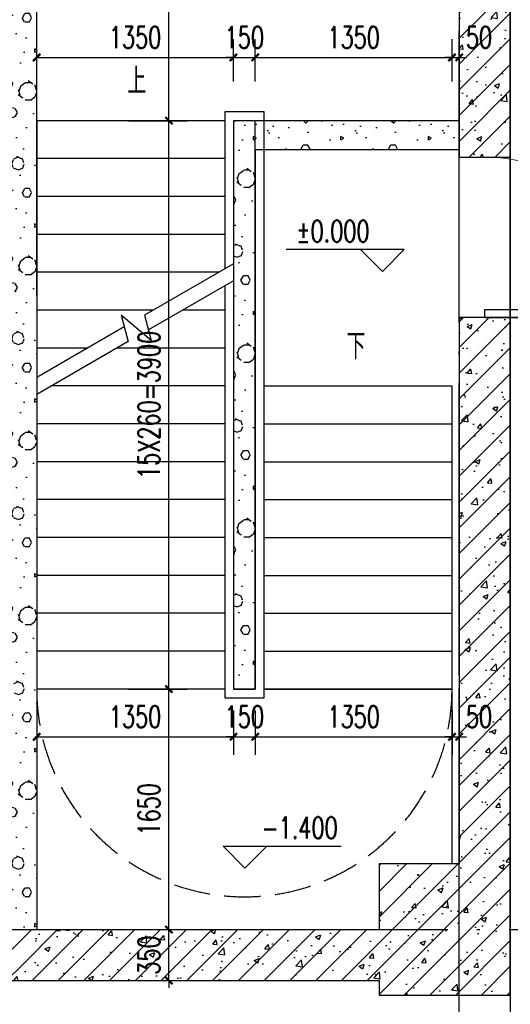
# Model space of a CAD drawing. Extents: x 797781 to 1255204, y 21234 to 1024248.
# Tile 998 of 1056: x 1170083 to 1173449, y 650106 to 656862. Entities that reach past the tile are written whole.
import ezdxf

# ---------------------------------------------------------------- set-up
doc = ezdxf.new("R2010")
doc.units = 0
doc.header["$LTSCALE"] = 1000
doc.header["$MEASUREMENT"] = 0
doc.linetypes.add('230303生产综合楼-平面图_t8$0$DASH', pattern=[0.35, 0.25, -0.1])
doc.linetypes.add('230303生产综合楼-平面图_t8$0$DOTE', pattern=[2.42, 2, -0.2, 0.02, -0.2])
for name, color, linetype in [('230303生产综合楼-平面图_t8$0$A-PLAN-STAIR', 2, 'Continuous'), ('230303生产综合楼-平面图_t8$0$AXIS', 3, 'Continuous'), ('230303生产综合楼-平面图_t8$0$COLUMN', 40, 'Continuous'), ('230303生产综合楼-平面图_t8$0$CURTWALL', 4, 'Continuous'), ('230303生产综合楼-平面图_t8$0$DIM_ELEV', 3, 'Continuous'), ('230303生产综合楼-平面图_t8$0$DIM_SYMB', 3, 'Continuous'), ('230303生产综合楼-平面图_t8$0$DOOR_FIRE', 4, 'Continuous'), ('230303生产综合楼-平面图_t8$0$DOTE', 1, '230303生产综合楼-平面图_t8$0$DOTE'), ('230303生产综合楼-平面图_t8$0$PUB_DIM', 3, 'Continuous'), ('230303生产综合楼-平面图_t8$0$PUB_HATCH', 8, 'Continuous'), ('230303生产综合楼-平面图_t8$0$PUB_TEXT', 7, 'Continuous'), ('230303生产综合楼-平面图_t8$0$STAIR', 2, 'Continuous'), ('230303生产综合楼-平面图_t8$0$WALL', 40, 'Continuous'), ('230303生产综合楼-平面图_t8$0$轮廓', 2, 'Continuous')]:
    doc.layers.add(name, color=color, linetype=linetype)
doc.styles.add('230303生产综合楼-平面图_t8$0$_TCH_DIM', font='SIMPLEX', dxfattribs={"bigfont": 'GBCBIG'})
doc.styles.add('230303生产综合楼-平面图_T8$0$_TCH_DIM_T3', font='SIMPLEX', dxfattribs={"width": 0.705882, "bigfont": 'GBCBIG'})
doc.dimstyles.new('230303生产综合楼-平面图_T8$0$_TCH_ARCH&&50', dxfattribs={"dimtxt": 148.75, "dimasz": 50, "dimexe": 125, "dimexo": 150, "dimgap": 63.125, "dimtad": 1, "dimdec": 0, "dimzin": 0, "dimdsep": 46, "dimtxsty": '230303生产综合楼-平面图_T8$0$_TCH_DIM_T3', "dimblk": '230303生产综合楼-平面图_t8$0$_ArchTick', "dimcen": 0.09, "dimclrt": 7, "dimazin": 2, "dimtfac": 1, "dimtdec": 0, "dimtix": 1, "dimtmove": 2, "dimatfit": 3, "dimfxl": 1, "dimtolj": 1, "dimtzin": 0, "dimarcsym": 0})
pattern_1 = [(0, (177, -183), (300, 600), [0, -600]), (0, (-174, -264), (300, 600), [0, -600]), (0, (21, -270), (300, 600), [0, -600]), (0, (234, -93), (300, 600), [0, -600]), (0, (-15, -300), (300, 600), [0, -600]), (0, (294, 285), (300, 600), [0, -600]), (0, (111, 237), (300, 600), [0, -600]), (0, (207, 162), (300, 600), [0, -600]), (0, (-282, 150), (300, 600), [0, -600]), (0, (12, 123), (300, 600), [0, -600]), (0, (-102, -30), (300, 600), [0, -600]), (0, (-96, -255), (300, 600), [0, -600]), (0, (129, -279), (300, 600), [0, -600]), (0, (294, -15), (300, 600), [0, -600]), (0, (-267, -108), (300, 600), [0, -600]), (0, (-216, -6), (300, 600), [0, -600]), (0, (18, -48), (300, 600), [0, -600]), (0, (-66, -135), (300, 600), [0, -600]), (0, (-114, 63), (300, 600), [0, -600]), (0, (-39, 288), (300, 600), [0, -600]), (0, (-243, -234), (300, 600), [0, -600]), (0, (87, 165), (300, 600), [0, -600]), (0, (-192, 174), (300, 600), [0, -600]), (0, (-240, 252), (300, 600), [0, -600]), (130.601294, (257.143, 97.143), (-1499.9999834, 1800.0000079), [26.34155, -11037.111]), (18.434949, (214.29, 108.57), (1499.9999945, 599.9999956), [27.10524, -3767.6279]), (90, (214.3, 82.86), (300, 600), [25.71428, -1174.28565]), (161.565051, (240, 74.29), (-1500.0000076, 599.999955), [27.10524, -3767.6279]), (53.130102, (240, 74.29), (300.000001, 600), [28.57143, -2971.4285]), (135, (262.86, -231.43), (-300.000036, 599.99996), [24.24366, -1672.8126]), (45, (228.57, -231.43), (299.999998, 599.999998), [24.24366, -1672.8126]), (135, (245.71, -248.57), (-300.000036, 599.99996), [24.24366, -1672.8126]), (45, (245.71, -248.57), (299.999998, 599.999998), [24.24366, -1672.8126]), (116.56505, (-25.7, 171.43), (-5e-05, 1199.99997), [31.94383, -638.8765]), (180, (-40, 200), (-300, 600), [34.28572, -565.71425]), (63.43495, (-88.57, 171.43), (3e-06, 1200), [31.94383, -638.8765]), (116.56505, (-74.3, 142.86), (-5e-05, 1199.99997), [31.94383, -638.8765]), (0, (-74.3, 142.86), (300, 600), [34.28572, -565.71425]), (63.43495, (-40, 142.86), (3e-06, 1200), [31.94383, -638.8765]), (107.102728, (200, -31.429), (-899.9999656, 3000.00000484), [38.86135, -16282.9025]), (143.972626, (188.57, 5.714), (-5699.9999277, 4199.9999952), [38.86135, -8122.02]), (180, (157.14, 28.6), (-300, 600), [37.14286, -562.8571]), (36.0273733, (88.57, 5.714), (5699.9999579, 4199.9999547), [38.86135, -8122.02]), (71.565051, (77.14, -28.57), (900.0000046, 2999.999995), [36.14032, -3758.5928]), (107.102728, (88.571, -65.714), (-899.9999656, 3000.00000484), [38.86135, -16282.9025]), (143.972626, (120, -88.57), (-5699.9999277, 4199.9999952), [38.86135, -8122.02]), (0, (120, -88.6), (300, 600), [37.14286, -562.8571]), (36.0273733, (157.143, -88.57), (5699.9999579, 4199.9999547), [38.86135, -8122.02]), (71.565051, (188.57, -65.71), (900.0000046, 2999.999995), [36.14032, -3758.5928]), (150.255118, (205.714, 248.57), (-900.000002, 599.9999926), [23.03502, -4814.3196]), (90, (185.7, 237.14), (300, 600), [22.85714, -1177.14275]), (29.744881, (185.714, 237.14), (900.0000005, 599.999997), [23.03502, -4814.3196]), (116.56505, (65.7, -177.14), (-5e-05, 1199.99997), [31.94383, -638.8765]), (168.690067, (51.43, -148.57), (-2700.000002, 599.999985), [29.13725, -6089.6855]), (41.185925, (0, -162.857), (7499.99995456, 6599.9999423), [30.37184, -12725.802]), (90, (0, -191.43), (300, 600), [28.57143, -1171.4285]), (138.814074, (22.857, -211.429), (-7499.9998667, 6600.00004204), [30.37184, -12725.802]), (16.6992442, (22.857, -211.429), (9899.9999255, 2999.9999686), [29.82945, -12498.5375]), (60.945396, (51.43, -202.857), (299.9999992, 599.9999947), [29.41609, -12325.3395]), (109.983106, (-185.714, 74.286), (-1500.00000565, 4199.9999889), [33.442, -14012.1975]), (155.556045, (-197.143, 105.714), (-3900.00001487, 1799.9999626), [34.52299, -14465.1315]), (24.4439547, (-260, 105.714), (3900.00000195, 1799.99999134), [34.52299, -14465.1315]), (70.0168934, (-271.429, 74.286), (1500.0000045, 4199.9999896), [33.442, -14012.1975]), (109.983106, (-260, 42.857), (-1500.00000565, 4199.9999889), [33.442, -14012.1975]), (160.016893, (-228.57, 31.43), (-1500.0000009, 599.9999727), [33.442, -6989.3775]), (19.9831065, (-228.57, 31.43), (1499.9999918, 599.999999), [33.442, -6989.3775]), (70.0168934, (-197.143, 42.857), (1500.0000045, 4199.9999896), [33.442, -14012.1975]), (122.005383, (37.14, 20), (-300.0000403, 599.9999694), [26.95423, -5633.434]), (18.434949, (-2.86, 34.29), (1499.9999945, 599.9999956), [27.10524, -3767.6279]), (90, (-2.86, 8.57), (300, 600), [25.71428, -1174.28565]), (161.565051, (22.86, 0), (-1500.0000076, 599.999955), [27.10524, -3767.6279]), (54.4623222, (22.857, 0), (2099.999997, 2999.9999955), [24.57807, -10298.2115]), (116.56505, (-137.14, -125.7), (-5e-05, 1199.99997), [31.94383, -638.8765]), (180, (-151.4, -97.14), (-300, 600), [31.42857, -568.5714]), (59.0362434, (-200, -125.714), (300.000001, 599.999997), [33.31973, -6963.822]), (120.963756, (-182.857, -154.286), (-300.000041, 599.9999724), [33.31973, -6963.822]), (0, (-182.86, -154.3), (300, 600), [31.42857, -568.5714]), (63.43495, (-151.43, -154.3), (3e-06, 1200), [31.94383, -638.8765])]
pattern_2 = [(45, (0, 0), (-88.388348, 88.388348), []), (50, (0, 0), (358.63009, -31.37607), [37.5, -412.5]), (355, (0, 0), (-69.37567, 376.09607), [30, -330]), (100.4514, (29.9, -2.6), (289.25469, 344.71977), [31.870095, -350.57106]), (46.1842, (0, 100), (533.62052, -82.7595), [56.25, -618.75]), (96.6356, (44.47, 93.1), (467.33135, 487.05894), [47.80514, -525.8565]), (351.1842, (0, 100), (467.33097, 487.0593), [45, -495]), (21, (50, 75), (298.453526, -201.309445), [37.5, -412.5]), (326, (50, 75), (121.65767, 362.57502), [30, -330]), (71.4514, (74.87, 58.22), (420.11131, 161.26525), [31.870095, -350.57106]), (37.5, (0, 0), (6.079928, 166.446927), [0, -326, 0, -335, 0, -331.25]), (7.5, (0, 0), (131.534769, 197.205856), [0, -191, 0, -318.5, 0, -126.25]), (327.5, (-111.5, 0), (266.911218, -11.277436), [0, -125, 0, -390, 0, -517.5]), (317.5, (-161.5, 0), (291.593085, 50.05249), [0, -162.5, 0, -259, 0, -367.5])]

# ---------------------------------------------------------------- blocks, each defined once
blk = doc.blocks.new('230303生产综合楼-平面图_t8$0$$DorLib2D$00000001')
for p, q in [((0.45, 0.975), (0.5, 0.975)), ((0.45, 0), (0.45, 0.975)), ((0.5, 0), (0.5, 0.975)), ((0.5, 0), (0.45, 0))]:
    blk.add_line(p, q)
at = {"lineweight": 13}
blk.add_arc((0.475, 0), 0.975, 91.46928, 180, dxfattribs=at)
blk = doc.blocks.new('230303生产综合楼-平面图_t8$0$_ArchTick')
at = {"color": 0, "linetype": 'ByBlock', "const_width": 0.3}
blk.add_lwpolyline([(-0.5, -0.5), (0.5, 0.5)], dxfattribs=at)
blk = doc.blocks.new('*D3414')
at = {"layer": '230303生产综合楼-平面图_t8$0$AXIS', "color": 0, "lineweight": -2, "transparency": 16777216}
for p, q in [((1170199.3, 652121.4), (1170199.3, 651816.9)), ((1171549.3, 652121.4), (1171549.3, 651816.9)), ((1170199.3, 651941.9), (1171549.3, 651941.9))]:
    blk.add_line(p, q, dxfattribs=at)
at = {"layer": 'Defpoints', "color": 0, "transparency": 16777216}
for p in [(1170199.3, 652271.4), (1171549.3, 652271.4), (1171549.3, 651941.9)]:
    blk.add_point(p, dxfattribs=at)
at = {"layer": '230303生产综合楼-平面图_t8$0$AXIS', "color": 0, "lineweight": -2, "transparency": 16777216, "xscale": 50, "yscale": 50, "zscale": 50, "rotation": 180}
blk.add_blockref('230303生产综合楼-平面图_t8$0$_ArchTick', (1170199.3, 651941.9), dxfattribs=at)
at = {"layer": '230303生产综合楼-平面图_t8$0$AXIS', "color": 0, "lineweight": -2, "transparency": 16777216, "xscale": 50, "yscale": 50, "zscale": 50}
blk.add_blockref('230303生产综合楼-平面图_t8$0$_ArchTick', (1171549.3, 651941.9), dxfattribs=at)
at = {"layer": '230303生产综合楼-平面图_t8$0$AXIS', "color": 7, "transparency": 16777216, "insert": (1170874.3, 652079.4), "char_height": 148.75, "attachment_point": 5, "style": '230303生产综合楼-平面图_T8$0$_TCH_DIM_T3'}
blk.add_mtext('\\A1;1350', dxfattribs=at)
blk = doc.blocks.new('*D3415')
at = {"layer": '230303生产综合楼-平面图_t8$0$AXIS', "color": 0, "lineweight": -2, "transparency": 16777216}
for p, q in [((1171549.3, 652121.4), (1171549.3, 651816.9)), ((1171699.3, 652121.4), (1171699.3, 651816.9)), ((1171549.3, 651941.9), (1171499.3, 651941.9)), ((1171549.3, 651941.9), (1171699.3, 651941.9)), ((1171699.3, 651941.9), (1171749.3, 651941.9))]:
    blk.add_line(p, q, dxfattribs=at)
at = {"layer": 'Defpoints', "color": 0, "transparency": 16777216}
for p in [(1171549.3, 652271.4), (1171699.3, 652271.4), (1171699.3, 651941.9)]:
    blk.add_point(p, dxfattribs=at)
at = {"layer": '230303生产综合楼-平面图_t8$0$AXIS', "color": 0, "lineweight": -2, "transparency": 16777216, "xscale": 50, "yscale": 50, "zscale": 50}
blk.add_blockref('230303生产综合楼-平面图_t8$0$_ArchTick', (1171549.3, 651941.9), dxfattribs=at)
at = {"layer": '230303生产综合楼-平面图_t8$0$AXIS', "color": 0, "lineweight": -2, "transparency": 16777216, "xscale": 50, "yscale": 50, "zscale": 50, "rotation": 180}
blk.add_blockref('230303生产综合楼-平面图_t8$0$_ArchTick', (1171699.3, 651941.9), dxfattribs=at)
at = {"layer": '230303生产综合楼-平面图_t8$0$AXIS', "color": 7, "transparency": 16777216, "insert": (1171624.3, 652079.4), "char_height": 148.75, "attachment_point": 5, "style": '230303生产综合楼-平面图_T8$0$_TCH_DIM_T3'}
blk.add_mtext('\\A1;150', dxfattribs=at)
blk = doc.blocks.new('*D3416')
at = {"layer": '230303生产综合楼-平面图_t8$0$AXIS', "color": 0, "lineweight": -2, "transparency": 16777216}
for p, q in [((1171699.3, 652121.4), (1171699.3, 651816.9)), ((1173049.3, 652121.4), (1173049.3, 651816.9)), ((1171699.3, 651941.9), (1173049.3, 651941.9))]:
    blk.add_line(p, q, dxfattribs=at)
at = {"layer": 'Defpoints', "color": 0, "transparency": 16777216}
for p in [(1171699.3, 652271.4), (1173049.3, 652271.4), (1173049.3, 651941.9)]:
    blk.add_point(p, dxfattribs=at)
at = {"layer": '230303生产综合楼-平面图_t8$0$AXIS', "color": 0, "lineweight": -2, "transparency": 16777216, "xscale": 50, "yscale": 50, "zscale": 50, "rotation": 180}
blk.add_blockref('230303生产综合楼-平面图_t8$0$_ArchTick', (1171699.3, 651941.9), dxfattribs=at)
at = {"layer": '230303生产综合楼-平面图_t8$0$AXIS', "color": 0, "lineweight": -2, "transparency": 16777216, "xscale": 50, "yscale": 50, "zscale": 50}
blk.add_blockref('230303生产综合楼-平面图_t8$0$_ArchTick', (1173049.3, 651941.9), dxfattribs=at)
at = {"layer": '230303生产综合楼-平面图_t8$0$AXIS', "color": 7, "transparency": 16777216, "insert": (1172374.3, 652079.4), "char_height": 148.75, "attachment_point": 5, "style": '230303生产综合楼-平面图_T8$0$_TCH_DIM_T3'}
blk.add_mtext('\\A1;1350', dxfattribs=at)
blk = doc.blocks.new('*D3417')
at = {"layer": '230303生产综合楼-平面图_t8$0$AXIS', "color": 0, "lineweight": -2, "transparency": 16777216}
for p, q in [((1173049.3, 652121.4), (1173049.3, 651816.9)), ((1173099.3, 652121.4), (1173099.3, 651816.9)), ((1173049.3, 651941.9), (1172999.3, 651941.9)), ((1173049.3, 651941.9), (1173099.3, 651941.9)), ((1173099.3, 651941.9), (1173149.3, 651941.9))]:
    blk.add_line(p, q, dxfattribs=at)
at = {"layer": 'Defpoints', "color": 0, "transparency": 16777216}
for p in [(1173049.3, 652271.4), (1173099.3, 652271.4), (1173099.3, 651941.9)]:
    blk.add_point(p, dxfattribs=at)
at = {"layer": '230303生产综合楼-平面图_t8$0$AXIS', "color": 0, "lineweight": -2, "transparency": 16777216, "xscale": 50, "yscale": 50, "zscale": 50}
blk.add_blockref('230303生产综合楼-平面图_t8$0$_ArchTick', (1173049.3, 651941.9), dxfattribs=at)
at = {"layer": '230303生产综合楼-平面图_t8$0$AXIS', "color": 0, "lineweight": -2, "transparency": 16777216, "xscale": 50, "yscale": 50, "zscale": 50, "rotation": 180}
blk.add_blockref('230303生产综合楼-平面图_t8$0$_ArchTick', (1173099.3, 651941.9), dxfattribs=at)
at = {"layer": '230303生产综合楼-平面图_t8$0$AXIS', "color": 7, "transparency": 16777216, "insert": (1173234.3, 652079.4), "char_height": 148.75, "attachment_point": 5, "style": '230303生产综合楼-平面图_T8$0$_TCH_DIM_T3'}
blk.add_mtext('\\A1;50', dxfattribs=at)
blk = doc.blocks.new('*D4149')
at = {"layer": '230303生产综合楼-平面图_t8$0$PUB_DIM', "color": 0, "lineweight": -2, "transparency": 16777216}
for p, q in [((1173049.3, 656438), (1173049.3, 656728.1)), ((1173099.3, 656438), (1173099.3, 656728.1)), ((1173049.3, 656603.1), (1172999.3, 656603.1)), ((1173049.3, 656603.1), (1173099.3, 656603.1)), ((1173099.3, 656603.1), (1173149.3, 656603.1))]:
    blk.add_line(p, q, dxfattribs=at)
at = {"layer": 'Defpoints', "color": 0, "transparency": 16777216}
for p in [(1173099.3, 656603.1), (1173049.3, 656288), (1173099.3, 656288)]:
    blk.add_point(p, dxfattribs=at)
at = {"layer": '230303生产综合楼-平面图_t8$0$PUB_DIM', "color": 0, "lineweight": -2, "transparency": 16777216, "xscale": 50, "yscale": 50, "zscale": 50}
blk.add_blockref('230303生产综合楼-平面图_t8$0$_ArchTick', (1173049.3, 656603.1), dxfattribs=at)
at = {"layer": '230303生产综合楼-平面图_t8$0$PUB_DIM', "color": 0, "lineweight": -2, "transparency": 16777216, "xscale": 50, "yscale": 50, "zscale": 50, "rotation": 180}
blk.add_blockref('230303生产综合楼-平面图_t8$0$_ArchTick', (1173099.3, 656603.1), dxfattribs=at)
at = {"layer": '230303生产综合楼-平面图_t8$0$PUB_DIM', "color": 7, "transparency": 16777216, "insert": (1173234.3, 656740.6), "char_height": 148.75, "attachment_point": 5, "style": '230303生产综合楼-平面图_T8$0$_TCH_DIM_T3'}
blk.add_mtext('\\A1;50', dxfattribs=at)
blk = doc.blocks.new('*D4150')
at = {"layer": '230303生产综合楼-平面图_t8$0$PUB_DIM', "color": 0, "lineweight": -2, "transparency": 16777216}
for p, q in [((1171699.3, 656438), (1171699.3, 656728.1)), ((1173049.3, 656438), (1173049.3, 656728.1)), ((1171699.3, 656603.1), (1173049.3, 656603.1))]:
    blk.add_line(p, q, dxfattribs=at)
at = {"layer": 'Defpoints', "color": 0, "transparency": 16777216}
for p in [(1173049.3, 656603.1), (1171699.3, 656288), (1173049.3, 656288)]:
    blk.add_point(p, dxfattribs=at)
at = {"layer": '230303生产综合楼-平面图_t8$0$PUB_DIM', "color": 0, "lineweight": -2, "transparency": 16777216, "xscale": 50, "yscale": 50, "zscale": 50, "rotation": 180}
blk.add_blockref('230303生产综合楼-平面图_t8$0$_ArchTick', (1171699.3, 656603.1), dxfattribs=at)
at = {"layer": '230303生产综合楼-平面图_t8$0$PUB_DIM', "color": 0, "lineweight": -2, "transparency": 16777216, "xscale": 50, "yscale": 50, "zscale": 50}
blk.add_blockref('230303生产综合楼-平面图_t8$0$_ArchTick', (1173049.3, 656603.1), dxfattribs=at)
at = {"layer": '230303生产综合楼-平面图_t8$0$PUB_DIM', "color": 7, "transparency": 16777216, "insert": (1172374.3, 656740.6), "char_height": 148.75, "attachment_point": 5, "style": '230303生产综合楼-平面图_T8$0$_TCH_DIM_T3'}
blk.add_mtext('\\A1;1350', dxfattribs=at)
blk = doc.blocks.new('*D4151')
at = {"layer": '230303生产综合楼-平面图_t8$0$PUB_DIM', "color": 0, "lineweight": -2, "transparency": 16777216}
for p, q in [((1171549.3, 656438), (1171549.3, 656728.1)), ((1171699.3, 656438), (1171699.3, 656728.1)), ((1171549.3, 656603.1), (1171499.3, 656603.1)), ((1171549.3, 656603.1), (1171699.3, 656603.1)), ((1171699.3, 656603.1), (1171749.3, 656603.1))]:
    blk.add_line(p, q, dxfattribs=at)
at = {"layer": 'Defpoints', "color": 0, "transparency": 16777216}
for p in [(1171699.3, 656603.1), (1171549.3, 656288), (1171699.3, 656288)]:
    blk.add_point(p, dxfattribs=at)
at = {"layer": '230303生产综合楼-平面图_t8$0$PUB_DIM', "color": 0, "lineweight": -2, "transparency": 16777216, "xscale": 50, "yscale": 50, "zscale": 50}
blk.add_blockref('230303生产综合楼-平面图_t8$0$_ArchTick', (1171549.3, 656603.1), dxfattribs=at)
at = {"layer": '230303生产综合楼-平面图_t8$0$PUB_DIM', "color": 0, "lineweight": -2, "transparency": 16777216, "xscale": 50, "yscale": 50, "zscale": 50, "rotation": 180}
blk.add_blockref('230303生产综合楼-平面图_t8$0$_ArchTick', (1171699.3, 656603.1), dxfattribs=at)
at = {"layer": '230303生产综合楼-平面图_t8$0$PUB_DIM', "color": 7, "transparency": 16777216, "insert": (1171624.3, 656740.6), "char_height": 148.75, "attachment_point": 5, "style": '230303生产综合楼-平面图_T8$0$_TCH_DIM_T3'}
blk.add_mtext('\\A1;150', dxfattribs=at)
blk = doc.blocks.new('*D4152')
at = {"layer": '230303生产综合楼-平面图_t8$0$PUB_DIM', "color": 0, "lineweight": -2, "transparency": 16777216}
for p, q in [((1170199.3, 656438), (1170199.3, 656728.1)), ((1171549.3, 656438), (1171549.3, 656728.1)), ((1170199.3, 656603.1), (1171549.3, 656603.1))]:
    blk.add_line(p, q, dxfattribs=at)
at = {"layer": 'Defpoints', "color": 0, "transparency": 16777216}
for p in [(1171549.3, 656603.1), (1170199.3, 656288), (1171549.3, 656288)]:
    blk.add_point(p, dxfattribs=at)
at = {"layer": '230303生产综合楼-平面图_t8$0$PUB_DIM', "color": 0, "lineweight": -2, "transparency": 16777216, "xscale": 50, "yscale": 50, "zscale": 50, "rotation": 180}
blk.add_blockref('230303生产综合楼-平面图_t8$0$_ArchTick', (1170199.3, 656603.1), dxfattribs=at)
at = {"layer": '230303生产综合楼-平面图_t8$0$PUB_DIM', "color": 0, "lineweight": -2, "transparency": 16777216, "xscale": 50, "yscale": 50, "zscale": 50}
blk.add_blockref('230303生产综合楼-平面图_t8$0$_ArchTick', (1171549.3, 656603.1), dxfattribs=at)
at = {"layer": '230303生产综合楼-平面图_t8$0$PUB_DIM', "color": 7, "transparency": 16777216, "insert": (1170874.3, 656740.6), "char_height": 148.75, "attachment_point": 5, "style": '230303生产综合楼-平面图_T8$0$_TCH_DIM_T3'}
blk.add_mtext('\\A1;1350', dxfattribs=at)
blk = doc.blocks.new('*D4154')
at = {"layer": '230303生产综合楼-平面图_t8$0$PUB_DIM', "color": 0, "lineweight": -2, "transparency": 16777216}
for p, q in [((1170830.4, 658669), (1171231.7, 658669)), ((1171106.7, 656169), (1171106.7, 658669)), ((1170830.4, 656169), (1171231.7, 656169))]:
    blk.add_line(p, q, dxfattribs=at)
at = {"layer": 'Defpoints', "color": 0, "transparency": 16777216}
for p in [(1170680.4, 658669), (1171106.7, 658669), (1170680.4, 656169)]:
    blk.add_point(p, dxfattribs=at)
at = {"layer": '230303生产综合楼-平面图_t8$0$PUB_DIM', "color": 0, "lineweight": -2, "transparency": 16777216, "xscale": 50, "yscale": 50, "zscale": 50}
for p, rotation in [((1171106.7, 658669), 90), ((1171106.7, 656169), 270)]:
    blk.add_blockref('230303生产综合楼-平面图_t8$0$_ArchTick', p, dxfattribs=dict(at, rotation=rotation))
at = {"layer": '230303生产综合楼-平面图_t8$0$PUB_DIM', "color": 7, "transparency": 16777216, "insert": (1170969.2, 657419), "char_height": 148.75, "attachment_point": 5, "rotation": 90, "style": '230303生产综合楼-平面图_T8$0$_TCH_DIM_T3'}
blk.add_mtext('\\A1;2500', dxfattribs=at)
blk = doc.blocks.new('*D4155')
at = {"layer": '230303生产综合楼-平面图_t8$0$PUB_DIM', "color": 0, "lineweight": -2, "transparency": 16777216}
for p, q in [((1170830.4, 656169), (1171231.7, 656169)), ((1171106.7, 652269), (1171106.7, 656169)), ((1170830.4, 652269), (1171231.7, 652269))]:
    blk.add_line(p, q, dxfattribs=at)
at = {"layer": 'Defpoints', "color": 0, "transparency": 16777216}
for p in [(1170680.4, 656169), (1171106.7, 656169), (1170680.4, 652269)]:
    blk.add_point(p, dxfattribs=at)
at = {"layer": '230303生产综合楼-平面图_t8$0$PUB_DIM', "color": 0, "lineweight": -2, "transparency": 16777216, "xscale": 50, "yscale": 50, "zscale": 50}
for p, rotation in [((1171106.7, 656169), 90), ((1171106.7, 652269), 270)]:
    blk.add_blockref('230303生产综合楼-平面图_t8$0$_ArchTick', p, dxfattribs=dict(at, rotation=rotation))
at = {"layer": '230303生产综合楼-平面图_t8$0$PUB_DIM', "color": 7, "transparency": 16777216, "insert": (1170969.2, 654219), "char_height": 148.75, "attachment_point": 5, "rotation": 90, "style": '230303生产综合楼-平面图_T8$0$_TCH_DIM_T3'}
blk.add_mtext('\\A1;15X260=3900', dxfattribs=at)
blk = doc.blocks.new('*D4156')
at = {"layer": '230303生产综合楼-平面图_t8$0$PUB_DIM', "color": 0, "lineweight": -2, "transparency": 16777216}
for p, q in [((1170830.4, 652269), (1171231.7, 652269)), ((1171106.7, 650619), (1171106.7, 652269)), ((1170830.4, 650619), (1171231.7, 650619))]:
    blk.add_line(p, q, dxfattribs=at)
at = {"layer": 'Defpoints', "color": 0, "transparency": 16777216}
for p in [(1170680.4, 652269), (1171106.7, 652269), (1170680.4, 650619)]:
    blk.add_point(p, dxfattribs=at)
at = {"layer": '230303生产综合楼-平面图_t8$0$PUB_DIM', "color": 0, "lineweight": -2, "transparency": 16777216, "xscale": 50, "yscale": 50, "zscale": 50}
for p, rotation in [((1171106.7, 652269), 90), ((1171106.7, 650619), 270)]:
    blk.add_blockref('230303生产综合楼-平面图_t8$0$_ArchTick', p, dxfattribs=dict(at, rotation=rotation))
at = {"layer": '230303生产综合楼-平面图_t8$0$PUB_DIM', "color": 7, "transparency": 16777216, "insert": (1170969.2, 651444), "char_height": 148.75, "attachment_point": 5, "rotation": 90, "style": '230303生产综合楼-平面图_T8$0$_TCH_DIM_T3'}
blk.add_mtext('\\A1;1650', dxfattribs=at)
blk = doc.blocks.new('*D4157')
at = {"layer": '230303生产综合楼-平面图_t8$0$PUB_DIM', "color": 0, "lineweight": -2, "transparency": 16777216}
for p, q in [((1171106.7, 650619), (1171106.7, 650669)), ((1170830.4, 650619), (1171231.7, 650619)), ((1171106.7, 650269), (1171106.7, 650619)), ((1170830.4, 650269), (1171231.7, 650269)), ((1171106.7, 650269), (1171106.7, 650219))]:
    blk.add_line(p, q, dxfattribs=at)
at = {"layer": 'Defpoints', "color": 0, "transparency": 16777216}
for p in [(1170680.4, 650619), (1171106.7, 650619), (1170680.4, 650269)]:
    blk.add_point(p, dxfattribs=at)
at = {"layer": '230303生产综合楼-平面图_t8$0$PUB_DIM', "color": 0, "lineweight": -2, "transparency": 16777216, "xscale": 50, "yscale": 50, "zscale": 50}
for p, rotation in [((1171106.7, 650619), 270), ((1171106.7, 650269), 90)]:
    blk.add_blockref('230303生产综合楼-平面图_t8$0$_ArchTick', p, dxfattribs=dict(at, rotation=rotation))
at = {"layer": '230303生产综合楼-平面图_t8$0$PUB_DIM', "color": 7, "transparency": 16777216, "insert": (1170969.2, 650444), "char_height": 148.75, "attachment_point": 5, "rotation": 90, "style": '230303生产综合楼-平面图_T8$0$_TCH_DIM_T3'}
blk.add_mtext('\\A1;350', dxfattribs=at)

msp = doc.modelspace()

# ---------------------------------------------------------------- hatches: boundary and pattern name
at = {"layer": '230303生产综合楼-平面图_t8$0$PUB_HATCH'}
h = msp.add_hatch(dxfattribs=at)
h.set_pattern_fill('加气混凝土', color=256, scale=50, style=0)
h.set_pattern_definition(pattern_1)
h.paths.add_polyline_path([(1170199.3, 654969), (1170199.3, 656919), (1169999.3, 656919), (1169999.3, 655069), (1170066, 654969)])
h = msp.add_hatch(dxfattribs=at)
h.set_pattern_fill('钢筋混凝土', color=256, scale=50, style=0)
h.set_pattern_definition(pattern_2)
h.paths.add_polyline_path([(1173099.3, 656919), (1173099.3, 656069), (1173449.3, 656069), (1173449.3, 656919)])
h = msp.add_hatch(dxfattribs=at)
h.set_pattern_fill('加气混凝土', color=256, scale=50, style=0)
h.set_pattern_definition(pattern_1)
h.paths.add_polyline_path([(1173099.3, 655969), (1173099.3, 656169), (1171549.3, 656169), (1171699.3, 655969)])
h = msp.add_hatch(dxfattribs=at)
h.set_pattern_fill('加气混凝土', color=256, scale=50, style=0)
h.set_pattern_definition(pattern_1)
h.paths.add_polyline_path([(1171699.3, 655969), (1171549.3, 656169), (1171549.3, 652269), (1171699.3, 652269)])
h = msp.add_hatch(dxfattribs=at)
h.set_pattern_fill('钢筋混凝土', color=256, scale=50, style=0)
h.set_pattern_definition(pattern_2)
h.paths.add_polyline_path([(1173099.3, 656069), (1173099.3, 655919), (1173449.3, 655919), (1173449.3, 656069)])
h = msp.add_hatch(dxfattribs=at)
h.set_pattern_fill('加气混凝土', color=256, scale=50, style=0)
h.set_pattern_definition(pattern_1)
h.paths.add_polyline_path([(1170066, 654969), (1169999.3, 654869), (1169999.3, 652369), (1170066, 652269), (1170199.3, 652269), (1170199.3, 654969)])
h = msp.add_hatch(dxfattribs=at)
h.set_pattern_fill('钢筋混凝土', color=256, scale=50, style=0)
h.set_pattern_definition(pattern_2)
h.paths.add_polyline_path([(1173099.3, 651069), (1173449.3, 651069), (1173449.3, 654819), (1173099.3, 654819)])
h = msp.add_hatch(dxfattribs=at)
h.set_pattern_fill('加气混凝土', color=256, scale=50, style=0)
h.set_pattern_definition(pattern_1)
h.paths.add_polyline_path([(1170066, 652269), (1169999.3, 652169), (1169999.3, 651319), (1170066, 651219), (1170199.3, 651219), (1170199.3, 652269)])
h = msp.add_hatch(dxfattribs=at)
h.set_pattern_fill('加气混凝土', color=256, scale=50, style=0)
h.set_pattern_definition(pattern_1)
h.paths.add_polyline_path([(1170066, 651219), (1169999.3, 651119), (1169999.3, 650619), (1170199.3, 650619), (1170199.3, 651219)])
h = msp.add_hatch(dxfattribs=at)
h.set_pattern_fill('钢筋混凝土', color=256, scale=50, style=0)
h.set_pattern_definition(pattern_2)
h.paths.add_polyline_path([(1172549.3, 651069), (1172549.3, 650169), (1173449.3, 650169), (1173449.3, 651069)])
h = msp.add_hatch(dxfattribs=at)
h.set_pattern_fill('钢筋混凝土', color=256, scale=50, style=0)
h.set_pattern_definition(pattern_2)
h.paths.add_polyline_path([(1169399.3, 650619), (1169399.3, 650269), (1170099.3, 650269), (1170099.3, 650619)])
h = msp.add_hatch(dxfattribs=at)
h.set_pattern_fill('钢筋混凝土', color=256, scale=50, style=0)
h.set_pattern_definition(pattern_2)
h.paths.add_polyline_path([(1172549.3, 650269), (1172549.3, 650619), (1170099.3, 650619), (1170099.3, 650269)])

# ---------------------------------------------------------------- linework, layer by layer
msp.add_lwpolyline([(1173449.3, 658419), (1175219.3, 658419), (1175219.3, 654819), (1173449.3, 654819)], close=True)
at = {"layer": '230303生产综合楼-平面图_t8$0$A-PLAN-STAIR'}
msp.add_line((1173099.3, 650969), (1173099.3, 652275.7), dxfattribs=at)
at = {"layer": '230303生产综合楼-平面图_t8$0$COLUMN'}
for p, q in [((1172549.3, 651069), (1172549.3, 650619)), ((1173099.3, 651069), (1172549.3, 651069)), ((1173449.3, 650169), (1173449.3, 651069)), ((1172549.3, 650269), (1172549.3, 650169)), ((1172549.3, 650169), (1173449.3, 650169))]:
    msp.add_line(p, q, dxfattribs=at)
at = {"layer": '230303生产综合楼-平面图_t8$0$CURTWALL'}
msp.add_lwpolyline([(1173449.3, 660243.8), (1173449.3, 649945.1)], dxfattribs=at)
at = {"layer": '230303生产综合楼-平面图_t8$0$DIM_ELEV'}
for p, q in [((1172722.1, 655284.2), (1171912.1, 655284.2)), ((1172572.1, 655134.2), (1172422.1, 655284.2)), ((1172572.1, 655134.2), (1172722.1, 655284.2)), ((1171627.8, 651040.4), (1171477.8, 651190.4)), ((1171477.8, 651190.4), (1172287.8, 651190.4)), ((1171627.8, 651040.4), (1171777.8, 651190.4))]:
    msp.add_line(p, q, dxfattribs=at)
at = {"layer": '230303生产综合楼-平面图_t8$0$DIM_SYMB'}
for points in [[(1170874.3, 656299, 0, 0, 0), (1170874.3, 655019, 40, 0, 0), (1170874.3, 654869, 0, 0, 0)], [(1172374.3, 654479, 0, 0, 0), (1172374.3, 651444, 0, 0, 0), (1170874.3, 651444, 0, 0, 0), (1170874.3, 654459, 40, 0, 0), (1170874.3, 654609, 0, 0, 0)]]:
    msp.add_lwpolyline(points, format="xyseb", dxfattribs=at)
at = {"layer": '230303生产综合楼-平面图_t8$0$DOTE'}
for p, q in [((1173099.3, 649945.1), (1173099.3, 660243.8)), ((1166180.7, 650619), (1174099.3, 650619))]:
    msp.add_line(p, q, dxfattribs=at)
at = {"layer": '230303生产综合楼-平面图_t8$0$STAIR'}
for p, q in [((1171759.3, 656229), (1171489.3, 656229)), ((1171489.3, 656229), (1171489.3, 655151.8)), ((1171759.3, 652209), (1171759.3, 656229)), ((1170199.3, 656169), (1170199.3, 654407)), ((1171489.3, 656169), (1170199.3, 656169)), ((1171549.3, 656169), (1171549.3, 655186.4)), ((1171699.3, 656169), (1171549.3, 656169)), ((1171549.3, 656169), (1171549.3, 655186.4)), ((1171699.3, 656169), (1171549.3, 656169)), ((1171699.3, 652269), (1171699.3, 656169)), ((1171489.3, 655909), (1170199.3, 655909)), ((1171489.3, 655649), (1170199.3, 655649)), ((1171489.3, 655389), (1170199.3, 655389)), ((1171549.3, 655186.4), (1170938.7, 654833.9)), ((1171449.8, 655129), (1170199.3, 655129)), ((1171549.3, 655071), (1170965.5, 654733.9)), ((1171549.3, 655071), (1171549.3, 652269)), ((1171549.3, 655071), (1171549.3, 652269)), ((1171489.3, 655036.3), (1171489.3, 652209)), ((1170999.5, 654869), (1170199.3, 654869)), ((1171489.3, 654869), (1171199.5, 654869)), ((1170984.9, 654661.6), (1170778.9, 654834.4)), ((1170778.9, 654834.4), (1170827.2, 654654)), ((1170938.7, 654833.9), (1170984.9, 654661.6)), ((1170800.4, 654754), (1170199.3, 654407)), ((1170827.2, 654654), (1170199.3, 654291.5)), ((1170549.2, 654609), (1170199.3, 654609)), ((1171489.3, 654609), (1170749.2, 654609)), ((1171489.3, 654349), (1170298.8, 654349)), ((1171699.3, 652269), (1171699.3, 654349)), ((1171759.3, 654349), (1173049.3, 654349)), ((1173049.3, 652269), (1173049.3, 654349)), ((1170199.3, 654291.5), (1170199.3, 652269)), ((1171489.3, 654089), (1170199.3, 654089)), ((1171759.3, 654089), (1173049.3, 654089)), ((1171489.3, 653829), (1170199.3, 653829)), ((1171759.3, 653829), (1173049.3, 653829)), ((1171489.3, 653569), (1170199.3, 653569)), ((1171759.3, 653569), (1173049.3, 653569)), ((1171489.3, 653309), (1170199.3, 653309)), ((1171759.3, 653309), (1173049.3, 653309)), ((1171489.3, 653049), (1170199.3, 653049)), ((1171759.3, 653049), (1173049.3, 653049)), ((1171489.3, 652789), (1170199.3, 652789)), ((1171759.3, 652789), (1173049.3, 652789)), ((1171489.3, 652529), (1170199.3, 652529)), ((1171759.3, 652529), (1173049.3, 652529)), ((1171489.3, 652269), (1170199.3, 652269)), ((1170199.3, 652269), (1170199.3, 650619)), ((1171489.3, 652269), (1170199.3, 652269)), ((1171489.3, 652209), (1171759.3, 652209)), ((1171549.3, 652269), (1171699.3, 652269)), ((1171699.3, 652269), (1171549.3, 652269)), ((1171759.3, 652269), (1173049.3, 652269)), ((1173049.3, 652269), (1171759.3, 652269)), ((1173049.3, 651069), (1173049.3, 652269)), ((1170199.3, 650619), (1172549.3, 650619))]:
    msp.add_line(p, q, dxfattribs=at)
at = {"layer": '230303生产综合楼-平面图_t8$0$WALL'}
for p, q in [((1170199.3, 654969), (1170199.3, 656919)), ((1173099.3, 656919), (1173099.3, 656069)), ((1173449.3, 656919), (1173449.3, 656069)), ((1173099.3, 656169), (1171549.3, 656169)), ((1171549.3, 656169), (1171549.3, 652269)), ((1173099.3, 656069), (1173099.3, 655919)), ((1173449.3, 655919), (1173449.3, 656069)), ((1173099.3, 655969), (1171699.3, 655969)), ((1171699.3, 655969), (1171699.3, 652269)), ((1173099.3, 655919), (1173449.3, 655919)), ((1170199.3, 654969), (1170199.3, 652269)), ((1173449.3, 654819), (1173099.3, 654819)), ((1173099.3, 654819), (1173099.3, 651069)), ((1173449.3, 651069), (1173449.3, 654819)), ((1170199.3, 652269), (1170199.3, 651219)), ((1171699.3, 652269), (1171549.3, 652269)), ((1170199.3, 651219), (1170199.3, 650619)), ((1169399.3, 650619), (1170099.3, 650619)), ((1170099.3, 650619), (1172549.3, 650619)), ((1169399.3, 650269), (1170099.3, 650269)), ((1170099.3, 650269), (1172549.3, 650269))]:
    msp.add_line(p, q, dxfattribs=at)
at = {"layer": '230303生产综合楼-平面图_t8$0$轮廓', "linetype": '230303生产综合楼-平面图_t8$0$DASH'}
msp.add_arc((1171624.3, 652269), 1425, 180, 0, dxfattribs=at)

# ---------------------------------------------------------------- block references
at = {"layer": '230303生产综合楼-平面图_t8$0$DOOR_FIRE', "xscale": 1100, "yscale": 1100, "zscale": 350, "rotation": 269.9999999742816}
msp.add_blockref('230303生产综合楼-平面图_t8$0$$DorLib2D$00000001', (1173274.3, 655369), dxfattribs=at)

# ---------------------------------------------------------------- texts
at = {"layer": '230303生产综合楼-平面图_t8$0$PUB_TEXT', "style": '230303生产综合楼-平面图_t8$0$_TCH_DIM'}
for s, height, p in [('上', 178.7, (1170822.2, 656351.5)), ('下', 178.7, (1172326.8, 654531.5)), ('客货两用兼消防电梯', 255.32, (1167389.7, 652894.8))]:
    msp.add_text(s, height=height, dxfattribs=at).set_placement(p)
at = {"layer": '230303生产综合楼-平面图_t8$0$PUB_TEXT', "style": '230303生产综合楼-平面图_t8$0$_TCH_DIM', "width": 0.705882}
for s, p in [('%%P0.000', (1171979.6, 655336.7)), ('-1.400', (1171742.8, 651242.9))]:
    msp.add_text(s, height=148.75, dxfattribs=at).set_placement(p)

# ---------------------------------------------------------------- dimensions: what is measured, and where the dimension line sits
at = {"layer": '230303生产综合楼-平面图_t8$0$AXIS'}
for p1, p2, picture, middle in [((1170199.3, 652271.4), (1171549.3, 652271.4), '*D3414', (1170874.3, 652079.4)), ((1171549.3, 652271.4), (1171699.3, 652271.4), '*D3415', (1171624.3, 652079.4)), ((1171699.3, 652271.4), (1173049.3, 652271.4), '*D3416', (1172374.3, 652079.4))]:
    dim = msp.add_aligned_dim(p1=p1, p2=p2, distance=-329.5, dimstyle='230303生产综合楼-平面图_T8$0$_TCH_ARCH&&50', dxfattribs=at)
    dim.commit()
    dim.dimension.update_dxf_attribs({"geometry": picture, "text_midpoint": middle})
dim = msp.add_linear_dim(base=(1173099.3, 651941.9), p1=(1173049.3, 652271.4), p2=(1173099.3, 652271.4), angle=0, dimstyle='230303生产综合楼-平面图_T8$0$_TCH_ARCH&&50', dxfattribs=at)
dim.commit()
dim.dimension.update_dxf_attribs({"geometry": '*D3417', "text_midpoint": (1173234.3, 652079.4), "dimtype": 161})
at = {"layer": '230303生产综合楼-平面图_t8$0$PUB_DIM'}
for p1, p2, distance, picture, middle in [((1170680.4, 656169), (1170680.4, 658669), -426.3, '*D4154', (1170969.2, 657419)), ((1170199.3, 656288), (1171549.3, 656288), 315.1, '*D4152', (1170874.3, 656740.6)), ((1171549.3, 656288), (1171699.3, 656288), 315.1, '*D4151', (1171624.3, 656740.6)), ((1171699.3, 656288), (1173049.3, 656288), 315.1, '*D4150', (1172374.3, 656740.6)), ((1170680.4, 650619), (1170680.4, 652269), -426.3, '*D4156', (1170969.2, 651444)), ((1170680.4, 650269), (1170680.4, 650619), -426.3, '*D4157', (1170969.2, 650444))]:
    dim = msp.add_aligned_dim(p1=p1, p2=p2, distance=distance, dimstyle='230303生产综合楼-平面图_T8$0$_TCH_ARCH&&50', dxfattribs=at)
    dim.commit()
    dim.dimension.update_dxf_attribs({"geometry": picture, "text_midpoint": middle})
dim = msp.add_linear_dim(base=(1173099.3, 656603.1), p1=(1173049.3, 656288), p2=(1173099.3, 656288), angle=0, dimstyle='230303生产综合楼-平面图_T8$0$_TCH_ARCH&&50', dxfattribs=at)
dim.commit()
dim.dimension.update_dxf_attribs({"geometry": '*D4149', "text_midpoint": (1173234.3, 656740.6), "dimtype": 161})
dim = msp.add_aligned_dim(p1=(1170680.4, 652269), p2=(1170680.4, 656169), distance=-426.3, text='15X260=3900', dimstyle='230303生产综合楼-平面图_T8$0$_TCH_ARCH&&50', dxfattribs=at)
dim.commit()
dim.dimension.update_dxf_attribs({"geometry": '*D4155', "text_midpoint": (1170969.2, 654219)})

doc.saveas('drawing.dxf')
